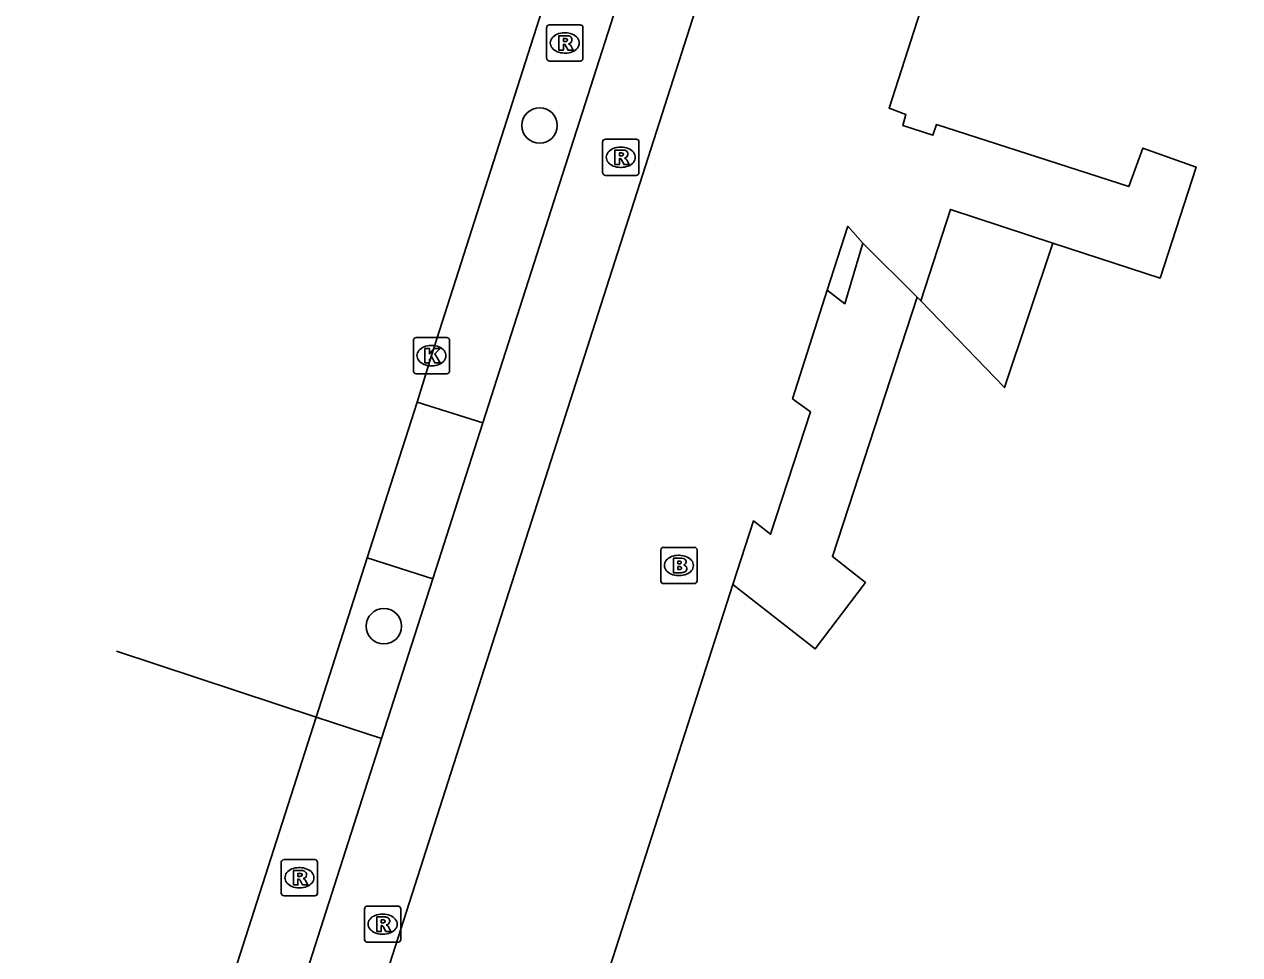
# Model space of a CAD drawing. Extents: x 161087 to 161922, y 382574 to 383873.
# Drawn here: x 161105.56 to 161139.14, y 383384.59 to 383410.28 of the extents above; entities that cross this region are included whole.
import ezdxf

# ---------------------------------------------------------------- set-up
doc = ezdxf.new("R2010")
doc.units = 0
for name, color, linetype in [('IMGEO_Boom', 7, 'Continuous'), ('IMGEO_Brandkraan', 7, 'Continuous'), ('IMGEO_Fietspad_gesloten', 7, 'Continuous'), ('IMGEO_Kolk', 7, 'Continuous'), ('IMGEO_Pand', 7, 'Continuous'), ('IMGEO_Pand_overbouw', 7, 'Continuous'), ('IMGEO_Rijbaan_lokaal_gesloten', 7, 'Continuous'), ('IMGEO_Rijbaan_lokaal_open', 7, 'Continuous'), ('IMGEO_Rioolput', 7, 'Continuous'), ('IMGEO_Voetpad_open', 7, 'Continuous')]:
    doc.layers.add(name, color=color, linetype=linetype)

msp = doc.modelspace()

# ---------------------------------------------------------------- linework, layer by layer
at = {"layer": 'IMGEO_Boom'}
for centre in [(161119.799, 383407.491), (161115.497, 383393.663)]:
    msp.add_circle(centre, 0.489, dxfattribs=at)
at = {"layer": 'IMGEO_Brandkraan'}
for p, q in [((161123.148, 383394.915), (161123.148, 383395.767)), ((161123.223, 383395.841), (161124.075, 383395.841)), ((161123.636, 383395.621), (161123.661, 383395.621)), ((161124.149, 383395.767), (161124.149, 383394.915)), ((161123.659, 383395.061), (161123.634, 383395.061)), ((161124.075, 383394.841), (161123.223, 383394.841))]:
    msp.add_line(p, q, dxfattribs=at)
for points in [[(161123.148, 383394.915), (161123.148, 383395.767)], [(161123.223, 383395.841), (161124.075, 383395.841)], [(161124.149, 383395.767), (161124.149, 383394.915)], [(161123.496, 383395.541), (161123.496, 383395.141), (161123.709, 383395.141)], [(161123.727, 383395.541), (161123.496, 383395.541)], [(161123.675, 383395.46), (161123.621, 383395.46), (161123.621, 383395.384)], [(161123.621, 383395.384), (161123.674, 383395.384)], [(161123.683, 383395.308), (161123.621, 383395.308), (161123.621, 383395.227)], [(161123.621, 383395.227), (161123.683, 383395.227)], [(161124.075, 383394.841), (161123.223, 383394.841)]]:
    msp.add_lwpolyline(points, dxfattribs=at)
for centre, radius, start, end in [((161123.225, 383395.765), 0.0765, 91.552, 178.448), ((161123.225, 383395.765), 0.0765, 91.552, 178.448), ((161124.073, 383395.765), 0.0765, 1.552, 88.448), ((161124.073, 383395.765), 0.0765, 1.552, 88.448), ((161123.676, 383395.422), 0.0379, 267.8285, 90.9355), ((161123.684, 383395.267), 0.0404, 269.8759, 90.5077), ((161123.731, 383395.396), 0.145, 59.4692, 91.5367), ((161123.756, 383395.443), 0.0922, 285.5137, 58.1501), ((161123.761, 383395.251), 0.105, 301.3115, 78.989), ((161123.715, 383395.392), 0.251, 268.6676, 293.5347), ((161123.225, 383394.917), 0.0765, 181.552, 268.448), ((161123.225, 383394.917), 0.0765, 181.552, 268.448), ((161124.073, 383394.917), 0.0765, 271.552, 358.448), ((161124.073, 383394.917), 0.0765, 271.552, 358.448)]:
    msp.add_arc(centre, radius, start, end, dxfattribs=at)
for centre, major_axis, ratio, start_param, end_param in [((161123.635, 383395.341), (-0.387, 0.002), 0.722429, 4.712389, 7.853982), ((161123.66, 383395.341), (-0.39, 0.002), 0.717154, 1.570796, 4.712389)]:
    msp.add_ellipse(centre, major_axis=major_axis, ratio=ratio, start_param=start_param, end_param=end_param, dxfattribs=at)
at = {"layer": 'IMGEO_Fietspad_gesloten'}
for points in [[(161105.564, 383352.758), (161112.902, 383375.733), (161128.554, 383424.564), (161148.54, 383486.658)], [(161118.23, 383399.279), (161126.242, 383424.257), (161134.175, 383449.057)], [(161116.849, 383394.973), (161118.23, 383399.279)], [(161116.849, 383394.973), (161115.434, 383390.563)], [(161111.001, 383376.742), (161115.434, 383390.563)]]:
    msp.add_lwpolyline(points, dxfattribs=at)
at = {"layer": 'IMGEO_Kolk'}
for p, q in [((161116.387, 383401.635), (161117.239, 383401.635)), ((161116.312, 383400.709), (161116.312, 383401.561)), ((161116.8, 383401.415), (161116.825, 383401.415)), ((161117.313, 383401.561), (161117.313, 383400.709)), ((161117.239, 383400.635), (161116.387, 383400.635)), ((161116.823, 383400.855), (161116.798, 383400.855))]:
    msp.add_line(p, q, dxfattribs=at)
for points in [[(161116.387, 383401.635), (161117.239, 383401.635)], [(161116.312, 383400.709), (161116.312, 383401.561)], [(161116.633, 383401.335), (161116.756, 383401.335), (161116.756, 383401.184), (161116.886, 383401.335), (161117.05, 383401.335), (161116.904, 383401.184), (161117.057, 383400.935), (161116.905, 383400.935), (161116.82, 383401.099), (161116.756, 383401.032), (161116.756, 383400.935), (161116.633, 383400.935), (161116.633, 383401.335)], [(161117.313, 383401.561), (161117.313, 383400.709)], [(161117.239, 383400.635), (161116.387, 383400.635)]]:
    msp.add_lwpolyline(points, dxfattribs=at)
for centre, start, end in [((161116.389, 383401.559), 91.552, 178.448), ((161116.389, 383401.559), 91.552, 178.448), ((161117.237, 383401.559), 1.552, 88.448), ((161117.237, 383401.559), 1.552, 88.448), ((161116.389, 383400.711), 181.552, 268.448), ((161116.389, 383400.711), 181.552, 268.448), ((161117.237, 383400.711), 271.552, 358.448), ((161117.237, 383400.711), 271.552, 358.448)]:
    msp.add_arc(centre, 0.0765, start, end, dxfattribs=at)
for centre, major_axis, ratio, start_param, end_param in [((161116.799, 383401.135), (-0.387, 0.002), 0.722429, 4.712389, 7.853982), ((161116.824, 383401.135), (-0.39, 0.002), 0.717154, 1.570796, 4.712389)]:
    msp.add_ellipse(centre, major_axis=major_axis, ratio=ratio, start_param=start_param, end_param=end_param, dxfattribs=at)
at = {"layer": 'IMGEO_Pand'}
for points in [[(161150.218, 383486.415), (161153.625, 383470.648), (161153.211, 383470.78), (161152.896, 383469.793), (161152.438, 383468.36), (161151.977, 383468.507), (161152.034, 383468.683), (161150.096, 383469.302), (161149.873, 383468.607), (161149.216, 383468.817), (161148.101, 383465.328), (161147.891, 383465.231), (161147.754, 383464.805), (161129.457, 383407.97), (161129.921, 383407.79), (161129.832, 383407.488), (161130.667, 383407.221), (161130.761, 383407.516), (161136.08, 383405.802), (161136.468, 383406.865), (161137.939, 383406.339), (161136.942, 383403.277), (161133.977, 383404.243)], [(161128.73, 383404.237), (161128.317, 383404.709), (161127.748, 383402.939)], [(161128.73, 383404.237), (161128.231, 383402.567), (161127.748, 383402.939)], [(161133.977, 383404.243), (161132.64, 383400.252), (161130.33, 383402.645)], [(161125.139, 383394.812), (161127.414, 383393.037), (161128.806, 383394.866), (161127.891, 383395.585), (161130.228, 383402.753)], [(161130.33, 383402.645), (161130.228, 383402.753)], [(161125.139, 383394.812), (161121.743, 383384.25)]]:
    msp.add_lwpolyline(points, dxfattribs=at)
at = {"layer": 'IMGEO_Pand_overbouw'}
for points in [[(161133.977, 383404.243), (161131.149, 383405.174), (161130.33, 383402.645), (161132.64, 383400.252)], [(161128.73, 383404.237), (161128.231, 383402.567), (161127.748, 383402.939), (161126.791, 383399.946), (161127.288, 383399.583), (161126.183, 383396.201), (161125.708, 383396.569), (161125.139, 383394.812), (161127.414, 383393.037), (161128.806, 383394.866), (161127.891, 383395.585), (161130.228, 383402.753)]]:
    msp.add_lwpolyline(points, close=True, dxfattribs=at)
at = {"layer": 'IMGEO_Rijbaan_lokaal_gesloten'}
for points in [[(161116.421, 383399.847), (161116.813, 383401.135), (161122.46, 383418.773), (161126.219, 383430.427), (161127.511, 383435.3)], [(161115.038, 383395.556), (161116.421, 383399.847)], [(161113.625, 383391.147), (161115.038, 383395.556)], [(161108.114, 383392.971), (161113.625, 383391.147)]]:
    msp.add_lwpolyline(points, dxfattribs=at)
at = {"layer": 'IMGEO_Rijbaan_lokaal_open'}
msp.add_lwpolyline([(161109.191, 383377.32), (161113.625, 383391.147)], dxfattribs=at)
at = {"layer": 'IMGEO_Rioolput'}
for p, q in [((161119.995, 383409.344), (161119.995, 383410.196)), ((161120.07, 383410.27), (161120.922, 383410.27)), ((161120.483, 383410.05), (161120.508, 383410.05)), ((161120.996, 383410.196), (161120.996, 383409.344)), ((161120.506, 383409.49), (161120.481, 383409.49)), ((161120.922, 383409.27), (161120.07, 383409.27)), ((161121.542, 383406.187), (161121.542, 383407.039)), ((161121.617, 383407.113), (161122.469, 383407.113)), ((161122.543, 383407.039), (161122.543, 383406.187)), ((161122.03, 383406.893), (161122.055, 383406.893)), ((161122.053, 383406.333), (161122.028, 383406.333)), ((161122.469, 383406.113), (161121.617, 383406.113)), ((161112.739, 383387.217), (161113.591, 383387.217)), ((161112.664, 383386.291), (161112.664, 383387.143)), ((161113.152, 383386.997), (161113.177, 383386.997)), ((161113.665, 383387.143), (161113.665, 383386.291)), ((161113.591, 383386.217), (161112.739, 383386.217)), ((161113.175, 383386.437), (161113.15, 383386.437)), ((161114.963, 383385.009), (161114.963, 383385.861)), ((161115.038, 383385.935), (161115.89, 383385.935)), ((161115.964, 383385.861), (161115.964, 383385.009)), ((161115.451, 383385.715), (161115.476, 383385.715)), ((161115.89, 383384.935), (161115.038, 383384.935)), ((161115.474, 383385.155), (161115.449, 383385.155))]:
    msp.add_line(p, q, dxfattribs=at)
for points in [[(161119.995, 383409.344), (161119.995, 383410.196)], [(161120.07, 383410.27), (161120.922, 383410.27)], [(161120.996, 383410.196), (161120.996, 383409.344)], [(161120.584, 383409.968), (161120.332, 383409.97), (161120.332, 383409.57)], [(161120.332, 383409.57), (161120.456, 383409.57), (161120.456, 383409.732), (161120.467, 383409.732)], [(161120.51, 383409.889), (161120.456, 383409.889), (161120.456, 383409.808)], [(161120.456, 383409.808), (161120.508, 383409.808)], [(161120.514, 383409.703), (161120.585, 383409.57), (161120.725, 383409.57), (161120.66, 383409.696)], [(161120.922, 383409.27), (161120.07, 383409.27)], [(161121.542, 383406.187), (161121.542, 383407.039)], [(161121.617, 383407.113), (161122.469, 383407.113)], [(161122.543, 383407.039), (161122.543, 383406.187)], [(161122.131, 383406.811), (161121.879, 383406.813), (161121.879, 383406.413)], [(161122.057, 383406.732), (161122.003, 383406.732), (161122.003, 383406.651)], [(161121.879, 383406.413), (161122.003, 383406.413), (161122.003, 383406.575), (161122.014, 383406.575)], [(161122.003, 383406.651), (161122.055, 383406.651)], [(161122.061, 383406.546), (161122.132, 383406.413), (161122.272, 383406.413), (161122.207, 383406.539)], [(161122.469, 383406.113), (161121.617, 383406.113)], [(161112.739, 383387.217), (161113.591, 383387.217)], [(161112.664, 383386.291), (161112.664, 383387.143)], [(161113.253, 383386.915), (161113.001, 383386.917), (161113.001, 383386.517)], [(161113.665, 383387.143), (161113.665, 383386.291)], [(161113.001, 383386.517), (161113.125, 383386.517), (161113.125, 383386.679), (161113.136, 383386.679)], [(161113.179, 383386.836), (161113.125, 383386.836), (161113.125, 383386.755)], [(161113.125, 383386.755), (161113.177, 383386.755)], [(161113.183, 383386.65), (161113.254, 383386.517), (161113.394, 383386.517), (161113.329, 383386.643)], [(161113.591, 383386.217), (161112.739, 383386.217)], [(161114.963, 383385.009), (161114.963, 383385.861)], [(161115.038, 383385.935), (161115.89, 383385.935)], [(161115.964, 383385.861), (161115.964, 383385.009)], [(161115.552, 383385.633), (161115.3, 383385.635), (161115.3, 383385.235)], [(161115.478, 383385.554), (161115.424, 383385.554), (161115.424, 383385.473)], [(161115.3, 383385.235), (161115.424, 383385.235), (161115.424, 383385.397), (161115.435, 383385.397)], [(161115.424, 383385.473), (161115.476, 383385.473)], [(161115.482, 383385.368), (161115.553, 383385.235), (161115.693, 383385.235), (161115.628, 383385.361)], [(161115.89, 383384.935), (161115.038, 383384.935)]]:
    msp.add_lwpolyline(points, dxfattribs=at)
for centre, radius, start, end in [((161120.072, 383410.194), 0.0765, 91.552, 178.448), ((161120.072, 383410.194), 0.0765, 91.552, 178.448), ((161120.92, 383410.194), 0.0765, 1.552, 88.448), ((161120.92, 383410.194), 0.0765, 1.552, 88.448), ((161120.466, 383409.679), 0.0533, 26.0293, 88.6989), ((161120.492, 383409.997), 0.19, 274.7715, 282.9687), ((161120.516, 383409.793), 0.0964, 77.0061, 93.1865), ((161120.53, 383409.85), 0.0378, 276.6634, 79.6772), ((161120.583, 383409.858), 0.109, 350.3612, 89.416), ((161120.581, 383409.858), 0.112, 277.5842, 350.9817), ((161120.565, 383409.643), 0.108, 29.5134, 73.7905), ((161120.072, 383409.346), 0.0765, 181.552, 268.448), ((161120.072, 383409.346), 0.0765, 181.552, 268.448), ((161120.92, 383409.346), 0.0765, 271.552, 358.448), ((161120.92, 383409.346), 0.0765, 271.552, 358.448), ((161121.619, 383407.037), 0.0765, 91.552, 178.448), ((161121.619, 383407.037), 0.0765, 91.552, 178.448), ((161122.467, 383407.037), 0.0765, 1.552, 88.448), ((161122.467, 383407.037), 0.0765, 1.552, 88.448), ((161122.063, 383406.636), 0.0964, 77.0061, 93.1865), ((161122.077, 383406.693), 0.0378, 276.6634, 79.6772), ((161122.13, 383406.701), 0.109, 350.3612, 89.416), ((161122.128, 383406.701), 0.112, 277.5842, 350.9817), ((161122.013, 383406.522), 0.0533, 26.0293, 88.6989), ((161122.039, 383406.84), 0.19, 274.7715, 282.9687), ((161122.112, 383406.486), 0.108, 29.5134, 73.7905), ((161121.619, 383406.189), 0.0765, 181.552, 268.448), ((161121.619, 383406.189), 0.0765, 181.552, 268.448), ((161122.467, 383406.189), 0.0765, 271.552, 358.448), ((161122.467, 383406.189), 0.0765, 271.552, 358.448), ((161112.741, 383387.141), 0.0765, 91.552, 178.448), ((161112.741, 383387.141), 0.0765, 91.552, 178.448), ((161113.589, 383387.141), 0.0765, 1.552, 88.448), ((161113.589, 383387.141), 0.0765, 1.552, 88.448), ((161113.252, 383386.805), 0.109, 350.3612, 89.416), ((161113.135, 383386.626), 0.0533, 26.0293, 88.6989), ((161113.161, 383386.944), 0.19, 274.7715, 282.9687), ((161113.185, 383386.74), 0.0964, 77.0061, 93.1865), ((161113.199, 383386.797), 0.0378, 276.6634, 79.6772), ((161113.25, 383386.805), 0.112, 277.5842, 350.9817), ((161113.234, 383386.59), 0.108, 29.5134, 73.7905), ((161112.741, 383386.293), 0.0765, 181.552, 268.448), ((161112.741, 383386.293), 0.0765, 181.552, 268.448), ((161113.589, 383386.293), 0.0765, 271.552, 358.448), ((161113.589, 383386.293), 0.0765, 271.552, 358.448), ((161115.04, 383385.859), 0.0765, 91.552, 178.448), ((161115.04, 383385.859), 0.0765, 91.552, 178.448), ((161115.888, 383385.859), 0.0765, 1.552, 88.448), ((161115.888, 383385.859), 0.0765, 1.552, 88.448), ((161115.484, 383385.458), 0.0964, 77.0061, 93.1865), ((161115.498, 383385.515), 0.0378, 276.6634, 79.6772), ((161115.551, 383385.523), 0.109, 350.3612, 89.416), ((161115.434, 383385.344), 0.0533, 26.0293, 88.6989), ((161115.46, 383385.662), 0.19, 274.7715, 282.9687), ((161115.549, 383385.523), 0.112, 277.5842, 350.9817), ((161115.533, 383385.308), 0.108, 29.5134, 73.7905), ((161115.04, 383385.011), 0.0765, 181.552, 268.448), ((161115.04, 383385.011), 0.0765, 181.552, 268.448), ((161115.888, 383385.011), 0.0765, 271.552, 358.448), ((161115.888, 383385.011), 0.0765, 271.552, 358.448)]:
    msp.add_arc(centre, radius, start, end, dxfattribs=at)
for centre, major_axis, ratio, start_param, end_param in [((161120.482, 383409.77), (-0.387, 0.002), 0.722429, 4.712389, 7.853982), ((161120.507, 383409.77), (-0.39, 0.002), 0.717154, 1.570796, 4.712389), ((161122.029, 383406.613), (-0.387, 0.002), 0.722429, 4.712389, 7.853982), ((161122.054, 383406.613), (-0.39, 0.002), 0.717154, 1.570796, 4.712389), ((161113.151, 383386.717), (-0.387, 0.002), 0.722429, 4.712389, 7.853982), ((161113.176, 383386.717), (-0.39, 0.002), 0.717154, 1.570796, 4.712389), ((161115.45, 383385.435), (-0.387, 0.002), 0.722429, 4.712389, 7.853982), ((161115.475, 383385.435), (-0.39, 0.002), 0.717154, 1.570796, 4.712389)]:
    msp.add_ellipse(centre, major_axis=major_axis, ratio=ratio, start_param=start_param, end_param=end_param, dxfattribs=at)
at = {"layer": 'IMGEO_Voetpad_open'}
for points in [[(161130.33, 383402.645), (161131.149, 383405.174), (161133.977, 383404.243)], [(161130.228, 383402.753), (161128.73, 383404.237)], [(161127.748, 383402.939), (161126.791, 383399.946), (161127.288, 383399.583), (161126.183, 383396.201), (161125.708, 383396.569), (161125.139, 383394.812)], [(161118.23, 383399.279), (161116.421, 383399.847)], [(161115.038, 383395.556), (161116.849, 383394.973)], [(161115.434, 383390.563), (161113.625, 383391.147)]]:
    msp.add_lwpolyline(points, dxfattribs=at)

doc.saveas('drawing.dxf')
